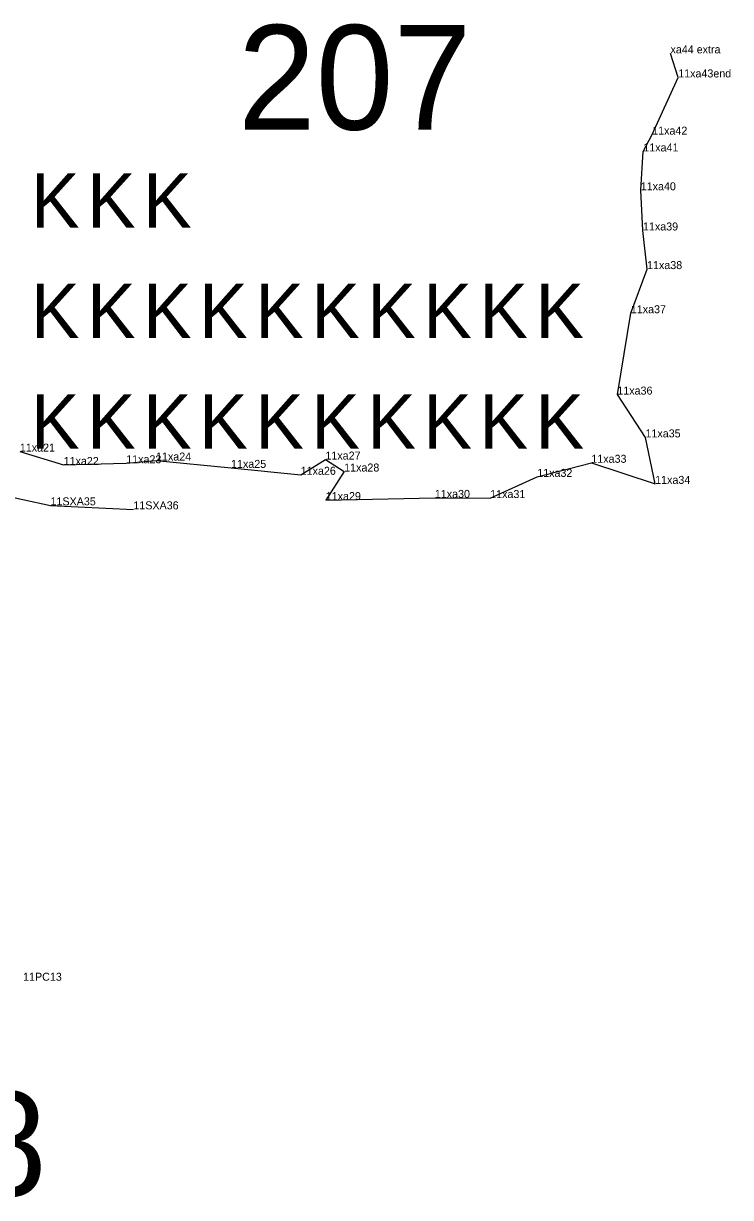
# Model space of a CAD drawing. Extents: x 2072529 to 2268812, y 436423 to 470008.
# Drawn here: x 2227249 to 2227691, y 447498 to 448231 of the extents above; entities that cross this region are included whole.
import ezdxf

# ---------------------------------------------------------------- set-up
doc = ezdxf.new("R2010")
doc.units = 0
for name, color, linetype in [('Old_Level_10', 7, 'Continuous'), ('Old_Level_20', 7, 'Continuous'), ('Old_Level_52', 7, 'Continuous'), ('Old_Level_55', 7, 'Continuous'), ('Old_Level_60', 7, 'Continuous'), ('Old_Level_62', 7, 'Continuous')]:
    doc.layers.add(name, color=color, linetype=linetype)

msp = doc.modelspace()

# ---------------------------------------------------------------- linework, layer by layer
at = {"layer": 'Old_Level_10'}
msp.add_lwpolyline([(2227214.217, 447941.599), (2227266.32, 447930.398), (2227318.064, 447927.889)], dxfattribs=at)
at = {"layer": 'Old_Level_20'}
for p, q in [((2227653.453, 448212.785), (2227653.453, 448212.785)), ((2227658.261, 448197.759), (2227658.261, 448197.759)), ((2227642.022, 448162.012), (2227642.022, 448162.012)), ((2227636.471, 448151.492), (2227636.471, 448151.492)), ((2227634.874, 448127.24), (2227634.874, 448127.24)), ((2227636.267, 448102.145), (2227636.267, 448102.145)), ((2227638.826, 448078.001), (2227638.826, 448078.001)), ((2227628.688, 448050.431), (2227628.688, 448050.431)), ((2227620.261, 447999.588), (2227620.261, 447999.588)), ((2227637.836, 447972.85), (2227637.836, 447972.85)), ((2227437.988, 447958.995), (2227437.988, 447958.995)), ((2227274.518, 447955.626), (2227274.518, 447955.626)), ((2227313.599, 447956.69), (2227313.599, 447956.69)), ((2227332.215, 447958.392), (2227332.215, 447958.392)), ((2227379.052, 447953.799), (2227379.052, 447953.799)), ((2227449.692, 447951.537), (2227449.692, 447951.537)), ((2227604.03, 447956.989), (2227604.03, 447956.989)), ((2227422.54, 447949.476), (2227422.54, 447949.476)), ((2227570.242, 447948.175), (2227570.242, 447948.175)), ((2227643.865, 447943.808), (2227643.865, 447943.808)), ((2227266.32, 447930.398), (2227266.32, 447930.398)), ((2227438.184, 447933.669), (2227438.184, 447933.669)), ((2227506.302, 447935.055), (2227506.302, 447935.055)), ((2227540.856, 447934.951), (2227540.856, 447934.951)), ((2227318.064, 447927.889), (2227318.064, 447927.889))]:
    msp.add_line(p, q, dxfattribs=at)
at = {"layer": 'Old_Level_52'}
msp.add_lwpolyline([(2227247.177, 447963.976), (2227274.518, 447955.626), (2227313.599, 447956.69), (2227332.215, 447958.392), (2227379.052, 447953.799), (2227422.54, 447949.476), (2227437.988, 447958.995), (2227449.692, 447951.537), (2227438.184, 447933.669), (2227506.302, 447935.055), (2227540.856, 447934.951), (2227570.242, 447948.175), (2227604.03, 447956.989), (2227643.865, 447943.808), (2227637.836, 447972.85), (2227620.261, 447999.588), (2227628.688, 448050.431), (2227638.826, 448078.001), (2227636.267, 448102.145), (2227634.874, 448127.24), (2227636.471, 448151.492), (2227642.022, 448162.012), (2227658.261, 448197.759), (2227653.453, 448212.785)], dxfattribs=at)

# ---------------------------------------------------------------- texts
at = {"layer": 'Old_Level_55'}
for p in [(2227254.149, 448103.856), (2227289.149, 448103.856), (2227324.149, 448103.856), (2227254.149, 448034.856), (2227289.149, 448034.856), (2227324.149, 448034.856), (2227359.149, 448034.856), (2227394.149, 448034.856), (2227429.149, 448034.856), (2227464.149, 448034.856), (2227499.149, 448034.856), (2227534.149, 448034.856), (2227569.149, 448034.856), (2227254.149, 447965.856), (2227289.149, 447965.856), (2227324.149, 447965.856), (2227359.149, 447965.856), (2227394.149, 447965.856), (2227429.149, 447965.856), (2227464.149, 447965.856), (2227499.149, 447965.856), (2227534.149, 447965.856), (2227569.149, 447965.856)]:
    msp.add_text('K', height=34, dxfattribs=at).set_placement(p)
at = {"layer": 'Old_Level_60'}
for s, p in [('xa44 extra', (2227653.453, 448212.785)), ('11xa43end', (2227658.261, 448197.759)), ('11xa42', (2227642.022, 448162.012)), ('11xa41', (2227636.471, 448151.492)), ('11xa40', (2227634.874, 448127.24)), ('11xa39', (2227636.267, 448102.145)), ('11xa38', (2227638.826, 448078.001)), ('11xa37', (2227628.688, 448050.431)), ('11xa36', (2227620.261, 447999.588)), ('11xa35', (2227637.836, 447972.85)), ('11xa21', (2227247.177, 447963.976)), ('11xa22', (2227274.518, 447955.626)), ('11xa23', (2227313.599, 447956.69)), ('11xa24', (2227332.215, 447958.392)), ('11xa25', (2227379.052, 447953.799)), ('11xa27', (2227437.988, 447958.995)), ('11xa33', (2227604.03, 447956.989)), ('11xa26', (2227422.54, 447949.476)), ('11xa28', (2227449.692, 447951.537)), ('11xa32', (2227570.242, 447948.175)), ('11xa34', (2227643.865, 447943.808)), ('11xa29', (2227438.184, 447933.669)), ('11xa30', (2227506.302, 447935.055)), ('11xa31', (2227540.856, 447934.951)), ('11SXA35', (2227266.32, 447930.398)), ('11SXA36', (2227318.064, 447927.889)), ('11PC13', (2227249.194, 447633.381))]:
    msp.add_text(s, height=5, dxfattribs=at).set_placement(p)
at = {"layer": 'Old_Level_62'}
for s, p in [('207', (2227383.314, 448165.148)), ('208', (2227118.185, 447498.873))]:
    msp.add_text(s, height=65.34, dxfattribs=at).set_placement(p)

doc.saveas('drawing.dxf')
